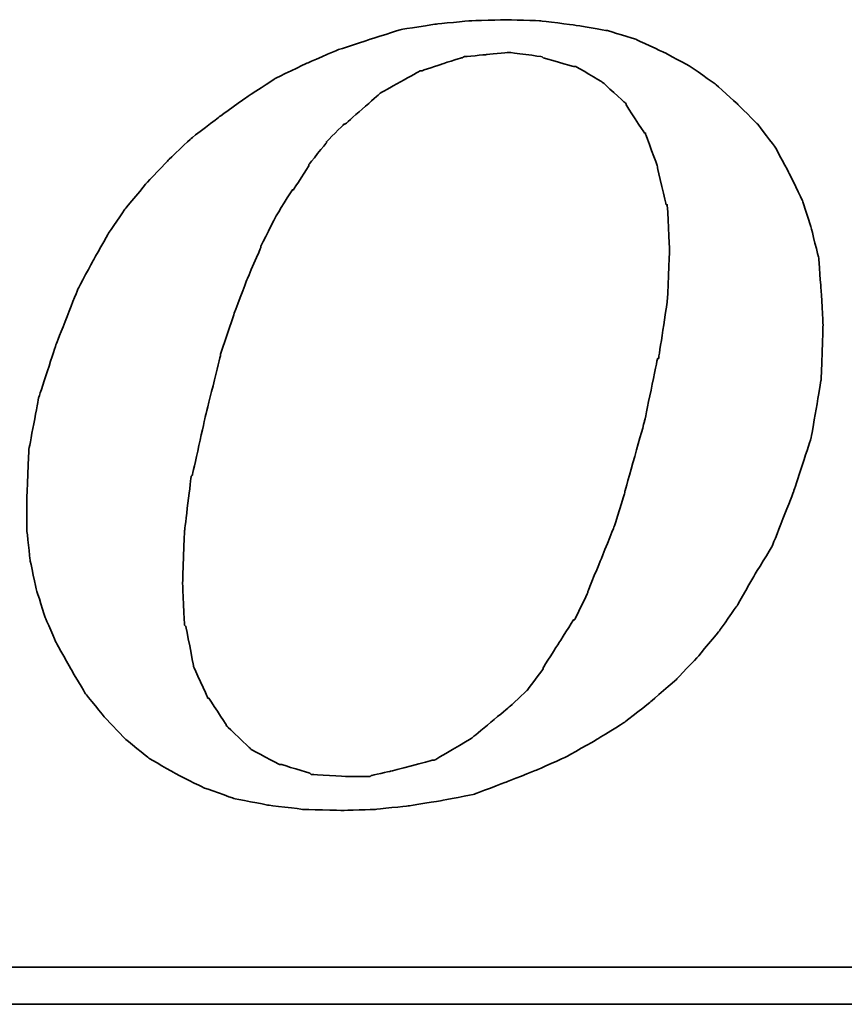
# Model space of a CAD drawing. Header units: millimetres. Extents: x -386 to 3135, y -1989 to 860.
# Tile 432 of 596: x 1696.36 to 1701.45, y -1281.1 to -1275.03. Entities that reach past the tile are written whole.
import ezdxf

# ---------------------------------------------------------------- set-up
doc = ezdxf.new("R2010")
doc.units = ezdxf.units.MM
doc.layers.add('DIM', color=4, linetype='CONTINUOUS')
doc.layers.add('layer 1', color=7, linetype='CONTINUOUS')

# ---------------------------------------------------------------- blocks, each defined once
blk = doc.blocks.new('TBI MOTION logo(完整正式版)')
at = {"layer": 'layer 1', "color": 22, "lineweight": 35}
for points, knots in [([(35.79625, -6.98375), (35.79625, -6.98375), (36.23125, -7.43875), (36.23125, -7.43875), (36.23125, -7.43875), (36.23125, -7.43875), (36.75625, -7.87125), (36.75625, -7.87125), (36.75625, -7.87125), (36.75625, -7.87125), (37.33125, -8.20375), (37.33125, -8.20375), (37.33125, -8.20375), (37.33125, -8.20375), (37.95625, -8.51875), (37.95625, -8.51875), (37.95625, -8.51875), (37.95625, -8.51875), (38.62625, -8.75875), (38.62625, -8.75875), (38.62625, -8.75875), (38.62625, -8.75875), (39.37125, -8.90375), (39.37125, -8.90375), (39.37125, -8.90375), (39.37125, -8.90375), (40.14125, -8.99875), (40.14125, -8.99875), (40.14125, -8.99875), (40.14125, -8.99875), (41.02625, -9.02375), (41.02625, -9.02375), (41.02625, -9.02375), (41.02625, -9.02375), (41.74625, -8.99875), (41.74625, -8.99875), (41.74625, -8.99875), (41.74625, -8.99875), (42.46625, -8.92375), (42.46625, -8.92375), (42.46625, -8.92375), (42.46625, -8.92375), (43.21125, -8.80625), (43.21125, -8.80625), (43.21125, -8.80625), (43.21125, -8.80625), (43.93125, -8.66375), (43.93125, -8.66375), (43.93125, -8.66375), (43.93125, -8.66375), (44.62625, -8.39875), (44.62625, -8.39875), (44.62625, -8.39875), (44.62625, -8.39875), (45.29625, -8.13375), (45.29625, -8.13375), (45.29625, -8.13375), (45.29625, -8.13375), (45.94625, -7.84375), (45.94625, -7.84375), (45.94625, -7.84375), (45.94625, -7.84375), (46.61625, -7.46375), (46.61625, -7.46375), (46.61625, -7.46375), (46.61625, -7.46375), (47.24125, -7.07875), (47.24125, -7.07875), (47.24125, -7.07875), (47.24125, -7.07875), (47.81625, -6.62375), (47.81625, -6.62375), (47.81625, -6.62375), (47.81625, -6.62375), (48.36875, -6.14375), (48.36875, -6.14375), (48.36875, -6.14375), (48.36875, -6.14375), (48.84625, -5.64125), (48.84625, -5.64125), (48.84625, -5.64125), (48.84625, -5.64125), (49.32625, -5.06375), (49.32625, -5.06375), (49.32625, -5.06375), (49.32625, -5.06375), (49.71125, -4.51374), (49.71125, -4.51374), (49.71125, -4.51374), (49.71125, -4.51374), (50.09625, -3.83874), (50.09625, -3.83874), (50.09625, -3.83874), (50.09625, -3.83874), (50.48125, -3.21374), (50.48125, -3.21374), (50.48125, -3.21374), (50.48125, -3.21374), (50.96125, -1.99125), (50.96125, -1.99125), (50.96125, -1.99125), (50.96125, -1.99125), (51.34375, -0.81875), (51.34375, -0.81875), (51.34375, -0.81875), (51.34375, -0.81875), (51.56125, 0.45624), (51.56125, 0.45624), (51.56125, 0.45624), (51.56125, 0.45624), (51.60625, 1.67624), (51.60625, 1.67624), (51.60625, 1.67624), (51.60625, 1.67624), (51.56125, 2.44625), (51.56125, 2.44625), (51.56125, 2.44625), (51.56125, 2.44625), (51.51125, 3.14125), (51.51125, 3.14125), (51.51125, 3.14125), (51.51125, 3.14125), (51.34375, 3.81125), (51.34375, 3.81125), (51.34375, 3.81125), (51.34375, 3.81125), (51.15125, 4.41125), (51.15125, 4.41125), (51.15125, 4.41125), (51.15125, 4.41125), (50.86125, 5.01125), (50.86125, 5.01125), (50.86125, 5.01125), (50.86125, 5.01125), (50.55125, 5.58875), (50.55125, 5.58875), (50.55125, 5.58875), (50.55125, 5.58875), (50.16625, 6.09125), (50.16625, 6.09125), (50.16625, 6.09125), (50.16625, 6.09125), (49.71125, 6.54875), (49.71125, 6.54875), (49.71125, 6.54875), (49.71125, 6.54875), (49.23125, 6.98125), (49.23125, 6.98125), (49.23125, 6.98125), (49.23125, 6.98125), (48.67875, 7.36625), (48.67875, 7.36625), (48.67875, 7.36625), (48.67875, 7.36625), (48.10375, 7.67625), (48.10375, 7.67625), (48.10375, 7.67625), (48.10375, 7.67625), (47.48125, 7.96375), (47.48125, 7.96375), (47.48125, 7.96375), (47.48125, 7.96375), (46.85625, 8.15625), (46.85625, 8.15625), (46.85625, 8.15625), (46.85625, 8.15625), (46.13625, 8.27624), (46.13625, 8.27624), (46.13625, 8.27624), (46.13625, 8.27624), (45.39125, 8.37125), (45.39125, 8.37125), (45.39125, 8.37125), (45.39125, 8.37125), (44.62625, 8.39624), (44.62625, 8.39624), (44.62625, 8.39624), (44.62625, 8.39624), (43.83625, 8.37125), (43.83625, 8.37125), (43.83625, 8.37125), (43.83625, 8.37125), (43.09125, 8.30125), (43.09125, 8.30125), (43.09125, 8.30125), (43.09125, 8.30125), (42.32125, 8.18125), (42.32125, 8.18125), (42.32125, 8.18125), (42.32125, 8.18125), (41.62875, 7.96375), (41.62875, 7.96375), (41.62875, 7.96375), (41.62875, 7.96375), (40.90625, 7.72625), (40.90625, 7.72625), (40.90625, 7.72625), (40.90625, 7.72625), (40.23624, 7.43625), (40.23624, 7.43625), (40.23624, 7.43625), (40.23624, 7.43625), (39.54124, 7.10125), (39.54124, 7.10125), (39.54124, 7.10125), (39.54124, 7.10125), (38.91625, 6.69125), (38.91625, 6.69125), (38.91625, 6.69125), (38.91625, 6.69125), (38.31625, 6.26125), (38.31625, 6.26125), (38.31625, 6.26125), (38.31625, 6.26125), (37.69125, 5.78125), (37.69125, 5.78125), (37.69125, 5.78125), (37.69125, 5.78125), (37.18625, 5.30125), (37.18625, 5.30125), (37.18625, 5.30125), (37.18625, 5.30125), (36.70625, 4.79624), (36.70625, 4.79624), (36.70625, 4.79624), (36.70625, 4.79624), (36.23125, 4.22125), (36.23125, 4.22125), (36.23125, 4.22125), (36.23125, 4.22125), (35.87124, 3.69375), (35.87124, 3.69375), (35.87124, 3.69375), (35.87124, 3.69375), (35.53125, 3.09125), (35.53125, 3.09125), (35.53125, 3.09125), (35.53125, 3.09125), (35.19875, 2.47125), (35.19875, 2.47125), (35.19875, 2.47125), (35.19875, 2.47125), (34.71625, 1.24625), (34.71625, 1.24625), (34.71625, 1.24625), (34.71625, 1.24625), (34.33125, 0.06874), (34.33125, 0.06874), (34.33125, 0.06874), (34.33125, 0.06874), (34.11625, -1.07875), (34.11625, -1.07875), (34.11625, -1.07875), (34.11625, -1.07875), (34.07125, -2.15875), (34.07125, -2.15875), (34.07125, -2.15875), (34.07125, -2.15875), (34.07125, -2.85375), (34.07125, -2.85375), (34.07125, -2.85375), (34.07125, -2.85375), (34.14125, -3.50375), (34.14125, -3.50375), (34.14125, -3.50375), (34.14125, -3.50375), (34.28625, -4.17375), (34.28625, -4.17375), (34.28625, -4.17375), (34.28625, -4.17375), (34.47625, -4.77624), (34.47625, -4.77624), (34.47625, -4.77624), (34.47625, -4.77624), (34.71625, -5.32625), (34.71625, -5.32625), (34.71625, -5.32625), (34.71625, -5.32625), (35.05375, -5.92875), (35.05375, -5.92875), (35.05375, -5.92875), (35.05375, -5.92875), (35.36375, -6.45375), (35.36375, -6.45375), (35.36375, -6.45375), (35.36375, -6.45375), (35.79625, -6.98375), (35.79625, -6.98375)], [0, 0, 0, 0, 0.01388889, 0.01388889, 0.01388889, 0.0138889, 0.02777778, 0.02777778, 0.02777778, 0.02777779, 0.04166667, 0.04166667, 0.04166667, 0.04166668, 0.05555556, 0.05555556, 0.05555556, 0.05555557, 0.06944444, 0.06944444, 0.06944444, 0.06944445, 0.08333333, 0.08333333, 0.08333333, 0.08333334, 0.09722222, 0.09722222, 0.09722222, 0.09722223, 0.11111111, 0.11111111, 0.11111111, 0.11111112, 0.125, 0.125, 0.125, 0.12500001, 0.13888889, 0.13888889, 0.13888889, 0.1388889, 0.15277778, 0.15277778, 0.15277778, 0.15277779, 0.16666667, 0.16666667, 0.16666667, 0.16666668, 0.18055556, 0.18055556, 0.18055556, 0.18055557, 0.19444444, 0.19444444, 0.19444444, 0.19444445, 0.20833333, 0.20833333, 0.20833333, 0.20833334, 0.22222222, 0.22222222, 0.22222222, 0.22222223, 0.23611111, 0.23611111, 0.23611111, 0.23611112, 0.25, 0.25, 0.25, 0.25000001, 0.26388889, 0.26388889, 0.26388889, 0.2638889, 0.27777778, 0.27777778, 0.27777778, 0.27777779, 0.29166667, 0.29166667, 0.29166667, 0.29166668, 0.30555556, 0.30555556, 0.30555556, 0.30555557, 0.31944444, 0.31944444, 0.31944444, 0.31944445, 0.33333333, 0.33333333, 0.33333333, 0.33333334, 0.34722222, 0.34722222, 0.34722222, 0.34722223, 0.36111111, 0.36111111, 0.36111111, 0.36111112, 0.375, 0.375, 0.375, 0.37500001, 0.38888889, 0.38888889, 0.38888889, 0.3888889, 0.40277778, 0.40277778, 0.40277778, 0.40277779, 0.41666667, 0.41666667, 0.41666667, 0.41666668, 0.43055556, 0.43055556, 0.43055556, 0.43055557, 0.44444444, 0.44444444, 0.44444444, 0.44444445, 0.45833333, 0.45833333, 0.45833333, 0.45833334, 0.47222222, 0.47222222, 0.47222222, 0.47222223, 0.48611111, 0.48611111, 0.48611111, 0.48611112, 0.5, 0.5, 0.5, 0.50000001, 0.51388889, 0.51388889, 0.51388889, 0.5138889, 0.52777778, 0.52777778, 0.52777778, 0.52777779, 0.54166667, 0.54166667, 0.54166667, 0.54166668, 0.55555556, 0.55555556, 0.55555556, 0.55555557, 0.56944444, 0.56944444, 0.56944444, 0.56944445, 0.58333333, 0.58333333, 0.58333333, 0.58333334, 0.59722222, 0.59722222, 0.59722222, 0.59722223, 0.61111111, 0.61111111, 0.61111111, 0.61111112, 0.625, 0.625, 0.625, 0.62500001, 0.63888889, 0.63888889, 0.63888889, 0.6388889, 0.65277778, 0.65277778, 0.65277778, 0.65277779, 0.66666667, 0.66666667, 0.66666667, 0.66666668, 0.68055556, 0.68055556, 0.68055556, 0.68055557, 0.69444444, 0.69444444, 0.69444444, 0.69444445, 0.70833333, 0.70833333, 0.70833333, 0.70833334, 0.72222222, 0.72222222, 0.72222222, 0.72222223, 0.73611111, 0.73611111, 0.73611111, 0.73611112, 0.75, 0.75, 0.75, 0.75000001, 0.76388889, 0.76388889, 0.76388889, 0.7638889, 0.77777778, 0.77777778, 0.77777778, 0.77777779, 0.79166667, 0.79166667, 0.79166667, 0.79166668, 0.80555556, 0.80555556, 0.80555556, 0.80555557, 0.81944444, 0.81944444, 0.81944444, 0.81944445, 0.83333333, 0.83333333, 0.83333333, 0.83333334, 0.84722222, 0.84722222, 0.84722222, 0.84722223, 0.86111111, 0.86111111, 0.86111111, 0.86111112, 0.875, 0.875, 0.875, 0.87500001, 0.88888889, 0.88888889, 0.88888889, 0.8888889, 0.90277778, 0.90277778, 0.90277778, 0.90277779, 0.91666667, 0.91666667, 0.91666667, 0.91666668, 0.93055556, 0.93055556, 0.93055556, 0.93055557, 0.94444444, 0.94444444, 0.94444444, 0.94444445, 0.95833333, 0.95833333, 0.95833333, 0.95833334, 0.97222222, 0.97222222, 0.97222222, 0.97222223, 0.98611111, 0.98611111, 0.98611111, 0.98611112, 1, 1, 1, 1]), ([(38.33875, 1.03124), (38.33875, 1.03124), (38.62625, 1.89625), (38.62625, 1.89625), (38.62625, 1.89625), (38.62625, 1.89625), (38.91625, 2.66375), (38.91625, 2.66375), (38.91625, 2.66375), (38.91625, 2.66375), (39.22625, 3.38125), (39.22625, 3.38125), (39.22625, 3.38125), (39.22625, 3.38125), (39.22625, 3.40624), (39.22625, 3.40624), (39.22625, 3.40624), (39.22625, 3.40624), (39.56124, 4.07624), (39.56124, 4.07624), (39.56124, 4.07624), (39.56124, 4.07624), (39.92125, 4.65125), (39.92125, 4.65125), (39.92125, 4.65125), (39.92125, 4.65125), (39.94625, 4.65125), (39.94625, 4.65125), (39.94625, 4.65125), (39.94625, 4.65125), (40.28125, 5.17875), (40.28125, 5.17875), (40.28125, 5.17875), (40.28125, 5.17875), (40.28125, 5.20375), (40.28125, 5.20375), (40.28125, 5.20375), (40.28125, 5.20375), (40.66875, 5.68625), (40.66875, 5.68625), (40.66875, 5.68625), (40.66875, 5.68625), (40.66875, 5.70625), (40.66875, 5.70625), (40.66875, 5.70625), (40.66875, 5.70625), (41.05124, 6.09125), (41.05124, 6.09125), (41.05124, 6.09125), (41.05124, 6.09125), (41.07625, 6.09125), (41.07625, 6.09125), (41.07625, 6.09125), (41.07625, 6.09125), (41.84125, 6.76625), (41.84125, 6.76625), (41.84125, 6.76625), (41.84125, 6.76625), (41.86625, 6.78625), (41.86625, 6.78625), (41.86625, 6.78625), (41.86625, 6.78625), (42.73125, 7.26624), (42.73125, 7.26624), (42.73125, 7.26624), (42.73125, 7.26624), (42.75625, 7.26624), (42.75625, 7.26624), (42.75625, 7.26624), (42.75625, 7.26624), (43.18625, 7.41125), (43.18625, 7.41125), (43.18625, 7.41125), (43.18625, 7.41125), (43.64125, 7.55625), (43.64125, 7.55625), (43.64125, 7.55625), (43.64125, 7.55625), (43.66625, 7.55625), (43.66625, 7.55625), (43.66625, 7.55625), (43.66625, 7.55625), (43.69125, 7.58124), (43.69125, 7.58124), (43.69125, 7.58124), (43.69125, 7.58124), (44.19125, 7.62625), (44.19125, 7.62625), (44.19125, 7.62625), (44.19125, 7.62625), (44.67125, 7.67625), (44.67125, 7.67625), (44.67125, 7.67625), (44.67125, 7.67625), (44.69625, 7.67625), (44.69625, 7.67625), (44.69625, 7.67625), (44.69625, 7.67625), (45.41875, 7.58124), (45.41875, 7.58124), (45.41875, 7.58124), (45.41875, 7.58124), (45.44125, 7.55625), (45.44125, 7.55625), (45.44125, 7.55625), (45.44125, 7.55625), (46.11125, 7.36625), (46.11125, 7.36625), (46.11125, 7.36625), (46.11125, 7.36625), (46.13625, 7.36625), (46.13625, 7.36625), (46.13625, 7.36625), (46.13625, 7.36625), (46.15875, 7.36625), (46.15875, 7.36625), (46.15875, 7.36625), (46.15875, 7.36625), (46.73625, 7.02624), (46.73625, 7.02624), (46.73625, 7.02624), (46.73625, 7.02624), (46.76125, 7.00624), (46.76125, 7.00624), (46.76125, 7.00624), (46.76125, 7.00624), (47.24125, 6.57124), (47.24125, 6.57124), (47.24125, 6.57124), (47.24125, 6.57124), (47.26625, 6.54875), (47.26625, 6.54875), (47.26625, 6.54875), (47.26625, 6.54875), (47.26625, 6.52375), (47.26625, 6.52375), (47.26625, 6.52375), (47.26625, 6.52375), (47.67375, 5.89875), (47.67375, 5.89875), (47.67375, 5.89875), (47.67375, 5.89875), (47.69625, 5.89875), (47.69625, 5.89875), (47.69625, 5.89875), (47.69625, 5.89875), (47.69625, 5.87625), (47.69625, 5.87625), (47.69625, 5.87625), (47.69625, 5.87625), (47.96125, 5.15625), (47.96125, 5.15625), (47.96125, 5.15625), (47.96125, 5.15625), (47.96125, 5.13125), (47.96125, 5.13125), (47.96125, 5.13125), (47.96125, 5.13125), (48.15125, 4.31875), (48.15125, 4.31875), (48.15125, 4.31875), (48.15125, 4.31875), (48.17625, 4.31875), (48.17625, 4.31875), (48.17625, 4.31875), (48.17625, 4.31875), (48.17625, 4.29125), (48.17625, 4.29125), (48.17625, 4.29125), (48.17625, 4.29125), (48.22625, 3.33125), (48.22625, 3.33125), (48.22625, 3.33125), (48.22625, 3.33125), (48.22625, 3.30875), (48.22625, 3.30875), (48.22625, 3.30875), (48.22625, 3.30875), (48.17625, 2.20624), (48.17625, 2.20624), (48.17625, 2.20624), (48.17625, 2.20624), (48.17625, 2.18124), (48.17625, 2.18124), (48.17625, 2.18124), (48.17625, 2.18124), (47.98375, 0.93624), (47.98375, 0.93624), (47.98375, 0.93624), (47.98375, 0.93624), (47.96125, 0.93624), (47.96125, 0.93624), (47.96125, 0.93624), (47.96125, 0.93624), (47.67375, -0.45874), (47.67375, -0.45874), (47.67375, -0.45874), (47.67375, -0.45874), (47.24125, -1.99125), (47.24125, -1.99125), (47.24125, -1.99125), (47.24125, -1.99125), (47.24125, -2.01874), (47.24125, -2.01874), (47.24125, -2.01874), (47.24125, -2.01874), (47.00125, -2.78375), (47.00125, -2.78375), (47.00125, -2.78375), (47.00125, -2.78375), (46.71125, -3.50375), (46.71125, -3.50375), (46.71125, -3.50375), (46.71125, -3.50375), (46.42625, -4.19875), (46.42625, -4.19875), (46.42625, -4.19875), (46.42625, -4.19875), (46.42625, -4.22375), (46.42625, -4.22375), (46.42625, -4.22375), (46.42625, -4.22375), (46.13625, -4.82374), (46.13625, -4.82374), (46.13625, -4.82374), (46.13625, -4.82374), (46.11125, -4.82374), (46.11125, -4.82374), (46.11125, -4.82374), (46.11125, -4.82374), (45.77625, -5.35125), (45.77625, -5.35125), (45.77625, -5.35125), (45.77625, -5.35125), (45.44125, -5.87875), (45.44125, -5.87875), (45.44125, -5.87875), (45.44125, -5.87875), (45.44125, -5.90375), (45.44125, -5.90375), (45.44125, -5.90375), (45.44125, -5.90375), (45.10625, -6.35875), (45.10625, -6.35875), (45.10625, -6.35875), (45.10625, -6.35875), (45.08125, -6.38375), (45.08125, -6.38375), (45.08125, -6.38375), (45.08125, -6.38375), (44.69625, -6.74375), (44.69625, -6.74375), (44.69625, -6.74375), (44.69625, -6.74375), (43.88375, -7.41625), (43.88375, -7.41625), (43.88375, -7.41625), (43.88375, -7.41625), (43.85625, -7.43875), (43.85625, -7.43875), (43.85625, -7.43875), (43.85625, -7.43875), (43.04125, -7.91875), (43.04125, -7.91875), (43.04125, -7.91875), (43.04125, -7.91875), (43.01625, -7.91875), (43.01625, -7.91875), (43.01625, -7.91875), (43.01625, -7.91875), (42.99625, -7.91875), (42.99625, -7.91875), (42.99625, -7.91875), (42.99625, -7.91875), (42.08125, -8.15875), (42.08125, -8.15875), (42.08125, -8.15875), (42.08125, -8.15875), (41.65125, -8.25625), (41.65125, -8.25625), (41.65125, -8.25625), (41.65125, -8.25625), (41.62875, -8.27875), (41.62875, -8.27875), (41.62875, -8.27875), (41.62875, -8.27875), (41.60125, -8.27875), (41.60125, -8.27875), (41.60125, -8.27875), (41.60125, -8.27875), (41.12125, -8.27875), (41.12125, -8.27875), (41.12125, -8.27875), (41.12125, -8.27875), (40.35624, -8.23125), (40.35624, -8.23125), (40.35624, -8.23125), (40.35624, -8.23125), (40.33125, -8.23125), (40.33125, -8.23125), (40.33125, -8.23125), (40.33125, -8.23125), (40.30625, -8.20375), (40.30625, -8.20375), (40.30625, -8.20375), (40.30625, -8.20375), (39.68375, -8.01375), (39.68375, -8.01375), (39.68375, -8.01375), (39.68375, -8.01375), (39.66124, -8.01375), (39.66124, -8.01375), (39.66124, -8.01375), (39.66124, -8.01375), (39.63625, -8.01375), (39.63625, -8.01375), (39.63625, -8.01375), (39.63625, -8.01375), (39.01125, -7.67875), (39.01125, -7.67875), (39.01125, -7.67875), (39.01125, -7.67875), (38.98875, -7.65375), (38.98875, -7.65375), (38.98875, -7.65375), (38.98875, -7.65375), (38.48625, -7.17375), (38.48625, -7.17375), (38.48625, -7.17375), (38.48625, -7.17375), (38.45875, -7.14875), (38.45875, -7.14875), (38.45875, -7.14875), (38.45875, -7.14875), (38.45875, -7.12875), (38.45875, -7.12875), (38.45875, -7.12875), (38.45875, -7.12875), (38.07625, -6.54875), (38.07625, -6.54875), (38.07625, -6.54875), (38.07625, -6.54875), (38.05125, -6.54875), (38.05125, -6.54875), (38.05125, -6.54875), (38.05125, -6.54875), (38.05125, -6.52875), (38.05125, -6.52875), (38.05125, -6.52875), (38.05125, -6.52875), (37.74125, -5.85375), (37.74125, -5.85375), (37.74125, -5.85375), (37.74125, -5.85375), (37.74125, -5.82875), (37.74125, -5.82875), (37.74125, -5.82875), (37.74125, -5.82875), (37.57375, -4.96875), (37.57375, -4.96875), (37.57375, -4.96875), (37.57375, -4.96875), (37.54625, -4.94375), (37.54625, -4.94375), (37.54625, -4.94375), (37.54625, -4.94375), (37.50125, -4.03375), (37.50125, -4.03375), (37.50125, -4.03375), (37.50125, -4.03375), (37.50125, -4.00875), (37.50125, -4.00875), (37.50125, -4.00875), (37.50125, -4.00875), (37.54625, -2.85375), (37.54625, -2.85375), (37.54625, -2.85375), (37.54625, -2.85375), (37.69125, -1.65875), (37.69125, -1.65875), (37.69125, -1.65875), (37.69125, -1.65875), (37.71624, -1.63375), (37.71624, -1.63375), (37.71624, -1.63375), (37.71624, -1.63375), (38.00375, -0.33875), (38.00375, -0.33875), (38.00375, -0.33875), (38.00375, -0.33875), (38.33875, 1.00624), (38.33875, 1.00624), (38.33875, 1.00624), (38.33875, 1.00624), (38.33875, 1.03124), (38.33875, 1.03124)], [0, 0, 0, 0, 0.01010101, 0.01010101, 0.01010101, 0.01010102, 0.02020202, 0.02020202, 0.02020202, 0.02020203, 0.03030303, 0.03030303, 0.03030303, 0.03030304, 0.04040404, 0.04040404, 0.04040404, 0.04040405, 0.05050505, 0.05050505, 0.05050505, 0.05050506, 0.06060606, 0.06060606, 0.06060606, 0.06060607, 0.07070707, 0.07070707, 0.07070707, 0.07070708, 0.08080808, 0.08080808, 0.08080808, 0.08080809, 0.09090909, 0.09090909, 0.09090909, 0.0909091, 0.1010101, 0.1010101, 0.1010101, 0.10101011, 0.11111111, 0.11111111, 0.11111111, 0.11111112, 0.12121212, 0.12121212, 0.12121212, 0.12121213, 0.13131313, 0.13131313, 0.13131313, 0.13131314, 0.14141414, 0.14141414, 0.14141414, 0.14141415, 0.15151515, 0.15151515, 0.15151515, 0.15151516, 0.16161616, 0.16161616, 0.16161616, 0.16161617, 0.17171717, 0.17171717, 0.17171717, 0.17171718, 0.18181818, 0.18181818, 0.18181818, 0.18181819, 0.19191919, 0.19191919, 0.19191919, 0.1919192, 0.2020202, 0.2020202, 0.2020202, 0.20202021, 0.21212121, 0.21212121, 0.21212121, 0.21212122, 0.22222222, 0.22222222, 0.22222222, 0.22222223, 0.23232323, 0.23232323, 0.23232323, 0.23232324, 0.24242424, 0.24242424, 0.24242424, 0.24242425, 0.25252525, 0.25252525, 0.25252525, 0.25252526, 0.26262626, 0.26262626, 0.26262626, 0.26262627, 0.27272727, 0.27272727, 0.27272727, 0.27272728, 0.28282828, 0.28282828, 0.28282828, 0.28282829, 0.29292929, 0.29292929, 0.29292929, 0.2929293, 0.3030303, 0.3030303, 0.3030303, 0.30303031, 0.31313131, 0.31313131, 0.31313131, 0.31313132, 0.32323232, 0.32323232, 0.32323232, 0.32323233, 0.33333333, 0.33333333, 0.33333333, 0.33333334, 0.34343434, 0.34343434, 0.34343434, 0.34343435, 0.35353535, 0.35353535, 0.35353535, 0.35353536, 0.36363636, 0.36363636, 0.36363636, 0.36363637, 0.37373737, 0.37373737, 0.37373737, 0.37373738, 0.38383838, 0.38383838, 0.38383838, 0.38383839, 0.39393939, 0.39393939, 0.39393939, 0.3939394, 0.4040404, 0.4040404, 0.4040404, 0.40404041, 0.41414141, 0.41414141, 0.41414141, 0.41414142, 0.42424242, 0.42424242, 0.42424242, 0.42424243, 0.43434343, 0.43434343, 0.43434343, 0.43434344, 0.44444444, 0.44444444, 0.44444444, 0.44444445, 0.45454545, 0.45454545, 0.45454545, 0.45454546, 0.46464646, 0.46464646, 0.46464646, 0.46464647, 0.47474747, 0.47474747, 0.47474747, 0.47474748, 0.48484848, 0.48484848, 0.48484848, 0.48484849, 0.49494949, 0.49494949, 0.49494949, 0.4949495, 0.50505051, 0.50505051, 0.50505051, 0.50505052, 0.51515152, 0.51515152, 0.51515152, 0.51515153, 0.52525253, 0.52525253, 0.52525253, 0.52525254, 0.53535354, 0.53535354, 0.53535354, 0.53535355, 0.54545455, 0.54545455, 0.54545455, 0.54545456, 0.55555556, 0.55555556, 0.55555556, 0.55555557, 0.56565657, 0.56565657, 0.56565657, 0.56565658, 0.57575758, 0.57575758, 0.57575758, 0.57575759, 0.58585859, 0.58585859, 0.58585859, 0.5858586, 0.5959596, 0.5959596, 0.5959596, 0.59595961, 0.60606061, 0.60606061, 0.60606061, 0.60606062, 0.61616162, 0.61616162, 0.61616162, 0.61616163, 0.62626263, 0.62626263, 0.62626263, 0.62626264, 0.63636364, 0.63636364, 0.63636364, 0.63636365, 0.64646465, 0.64646465, 0.64646465, 0.64646466, 0.65656566, 0.65656566, 0.65656566, 0.65656567, 0.66666667, 0.66666667, 0.66666667, 0.66666668, 0.67676768, 0.67676768, 0.67676768, 0.67676769, 0.68686869, 0.68686869, 0.68686869, 0.6868687, 0.6969697, 0.6969697, 0.6969697, 0.69696971, 0.70707071, 0.70707071, 0.70707071, 0.70707072, 0.71717172, 0.71717172, 0.71717172, 0.71717173, 0.72727273, 0.72727273, 0.72727273, 0.72727274, 0.73737374, 0.73737374, 0.73737374, 0.73737375, 0.74747475, 0.74747475, 0.74747475, 0.74747476, 0.75757576, 0.75757576, 0.75757576, 0.75757577, 0.76767677, 0.76767677, 0.76767677, 0.76767678, 0.77777778, 0.77777778, 0.77777778, 0.77777779, 0.78787879, 0.78787879, 0.78787879, 0.7878788, 0.7979798, 0.7979798, 0.7979798, 0.79797981, 0.80808081, 0.80808081, 0.80808081, 0.80808082, 0.81818182, 0.81818182, 0.81818182, 0.81818183, 0.82828283, 0.82828283, 0.82828283, 0.82828284, 0.83838384, 0.83838384, 0.83838384, 0.83838385, 0.84848485, 0.84848485, 0.84848485, 0.84848486, 0.85858586, 0.85858586, 0.85858586, 0.85858587, 0.86868687, 0.86868687, 0.86868687, 0.86868688, 0.87878788, 0.87878788, 0.87878788, 0.87878789, 0.88888889, 0.88888889, 0.88888889, 0.8888889, 0.8989899, 0.8989899, 0.8989899, 0.89898991, 0.90909091, 0.90909091, 0.90909091, 0.90909092, 0.91919192, 0.91919192, 0.91919192, 0.91919193, 0.92929293, 0.92929293, 0.92929293, 0.92929294, 0.93939394, 0.93939394, 0.93939394, 0.93939395, 0.94949495, 0.94949495, 0.94949495, 0.94949496, 0.95959596, 0.95959596, 0.95959596, 0.95959597, 0.96969697, 0.96969697, 0.96969697, 0.96969698, 0.97979798, 0.97979798, 0.97979798, 0.97979799, 0.98989899, 0.98989899, 0.98989899, 0.989899, 1, 1, 1, 1]), ([(75.90875, -9.47875), (75.90875, -9.47875), (75.90875, -12.28625), (75.90875, -12.28625), (75.90875, -12.28625), (75.90875, -12.28625), (75.90875, -12.47875), (75.90875, -12.47875), (75.90875, -12.47875), (75.90875, -12.47875), (75.71625, -12.47875), (75.71625, -12.47875), (75.71625, -12.47875), (75.71625, -12.47875), (-88.32875, -12.47875), (-88.32875, -12.47875), (-88.32875, -12.47875), (-88.32875, -12.47875), (-88.32875, -13.29375), (-88.32875, -13.29375), (-88.32875, -13.29375), (-88.32875, -13.29375), (82.89125, -13.29375), (82.89125, -13.29375), (82.89125, -13.29375), (82.89125, -13.29375), (75.90875, -9.47875), (75.90875, -9.47875)], [0, 0, 0, 0, 0.14285714, 0.14285714, 0.14285714, 0.14285715, 0.28571429, 0.28571429, 0.28571429, 0.2857143, 0.42857143, 0.42857143, 0.42857143, 0.42857144, 0.57142857, 0.57142857, 0.57142857, 0.57142858, 0.71428571, 0.71428571, 0.71428571, 0.71428572, 0.85714286, 0.85714286, 0.85714286, 0.85714287, 1, 1, 1, 1])]:
    blk.add_open_spline(points, degree=3, knots=knots, dxfattribs=at)

msp = doc.modelspace()

# ---------------------------------------------------------------- block references
at = {"layer": 'DIM', "color": 7, "xscale": 0.2802190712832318, "yscale": 0.2802190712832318, "zscale": 0.2802190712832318}
msp.add_blockref('TBI MOTION logo(完整正式版)', (1686.8539, -1277.378), dxfattribs=at)

doc.saveas('drawing.dxf')
